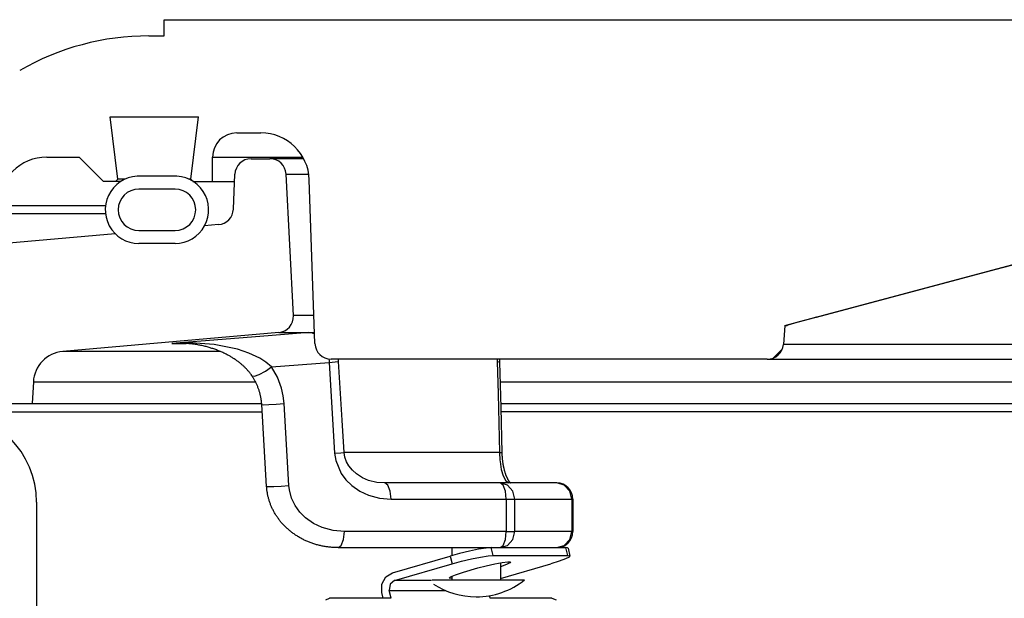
# Model space of a CAD drawing. Extents: x 1529 to 4201, y -422 to 622.
# Tile 379 of 460: x 3517.25 to 3521.05, y 502.15 to 504.39. Entities that reach past the tile are written whole.
import ezdxf

# ---------------------------------------------------------------- set-up
doc = ezdxf.new("R2010")
doc.units = 0
doc.header["$MEASUREMENT"] = 0
doc.layers.add('SPILL-BUCKET', color=1, linetype='CONTINUOUS')

msp = doc.modelspace()

# ---------------------------------------------------------------- linework, layer by layer
at = {"layer": 'SPILL-BUCKET', "linetype": 'Continuous'}
for p, q in [((3517.80581, 504.38936), (3521.99045, 504.38936)), ((3517.80581, 504.3269), (3517.80581, 504.38936)), ((3517.74732, 504.3269), (3517.80581, 504.3269)), ((3517.59726, 504.01462), (3517.93842, 504.01462)), ((3517.62684, 503.77369), (3517.59726, 504.01462)), ((3517.90884, 503.77369), (3517.93842, 504.01462)), ((3518.08687, 503.95216), (3518.17987, 503.95216)), ((3517.353, 503.85847), (3517.47791, 503.85847)), ((3517.5716, 503.76479), (3517.47791, 503.85847)), ((3517.99318, 503.85847), (3518.00038, 503.85847)), ((3517.99318, 503.76479), (3517.99318, 503.85847)), ((3518.00038, 503.85847), (3518.02194, 503.85847)), ((3518.02194, 503.85847), (3518.05782, 503.85847)), ((3518.05782, 503.85847), (3518.34214, 503.85847)), ((3517.62684, 503.77369), (3517.61794, 503.76479)), ((3517.6341, 503.77369), (3517.62684, 503.77369)), ((3517.65587, 503.77369), (3517.6341, 503.77369)), ((3517.83764, 503.78434), (3517.71902, 503.78434)), ((3517.90884, 503.77369), (3517.9008, 503.77369)), ((3517.91774, 503.76479), (3517.90884, 503.77369)), ((3518.38924, 503.13803), (3518.36713, 503.77133)), ((3517.63914, 503.76479), (3517.5716, 503.76479)), ((3517.84828, 503.73481), (3517.70838, 503.73481)), ((3517.91752, 503.76479), (3518.07841, 503.76479)), ((3520.20618, 503.2078), (3521.81869, 503.63987)), ((3521.01768, 503.42423), (3521.70745, 503.60841)), ((3517.70838, 503.57492), (3517.84828, 503.57492)), ((3517.84828, 503.52495), (3517.70838, 503.52495)), ((3520.32798, 503.2398), (3521.01768, 503.42423)), ((3520.32798, 503.2398), (3520.29001, 503.22957)), ((3520.20618, 503.2078), (3520.19979, 503.13477)), ((3520.20618, 503.2078), (3520.20831, 503.2078)), ((3520.20831, 503.2078), (3520.21471, 503.2078)), ((3520.21679, 503.20888), (3520.21471, 503.2078)), ((3520.21474, 503.20809), (3520.21471, 503.2078)), ((3520.23065, 503.21311), (3520.21679, 503.20888)), ((3520.25608, 503.22028), (3520.23065, 503.21311)), ((3520.29001, 503.22957), (3520.25608, 503.22028)), ((3520.20567, 503.13477), (3520.19979, 503.13477)), ((3520.22327, 503.13477), (3520.20567, 503.13477)), ((3520.25255, 503.13477), (3520.22327, 503.13477)), ((3520.2934, 503.13477), (3520.25255, 503.13477)), ((3520.34569, 503.13477), (3520.2934, 503.13477)), ((3520.40926, 503.13477), (3520.34569, 503.13477)), ((3520.4839, 503.13477), (3520.40926, 503.13477)), ((3520.56935, 503.13477), (3520.4839, 503.13477)), ((3520.66536, 503.13477), (3520.56935, 503.13477)), ((3520.77158, 503.13477), (3520.66536, 503.13477)), ((3520.8877, 503.13477), (3520.77158, 503.13477)), ((3521.01332, 503.13477), (3520.8877, 503.13477)), ((3521.14803, 503.13477), (3521.01332, 503.13477)), ((3520.19518, 503.11607), (3520.16171, 503.08261)), ((3520.13757, 503.07776), (3518.45166, 503.07776)), ((3520.13757, 503.07776), (3520.14355, 503.07776)), ((3520.14355, 503.07776), (3520.16146, 503.07776)), ((3520.16146, 503.07776), (3520.19124, 503.07776)), ((3520.19124, 503.07776), (3520.2328, 503.07776)), ((3520.2328, 503.07776), (3520.286, 503.07776)), ((3520.286, 503.07776), (3520.35066, 503.07776)), ((3520.35066, 503.07776), (3520.42659, 503.07776)), ((3520.42659, 503.07776), (3520.51352, 503.07776)), ((3520.51352, 503.07776), (3520.61118, 503.07776)), ((3520.61118, 503.07776), (3520.71924, 503.07776)), ((3520.71924, 503.07776), (3520.83736, 503.07776)), ((3520.83736, 503.07776), (3520.96515, 503.07776)), ((3520.96515, 503.07776), (3521.10219, 503.07776))]:
    msp.add_line(p, q, dxfattribs=at)
at = {"layer": 'SPILL-BUCKET', "color": 1, "linetype": 'Continuous'}
for p, q in [((3518.14195, 503.85223), (3518.21497, 503.85223)), ((3518.07365, 503.65712), (3518.07955, 503.7925)), ((3518.306, 503.24624), (3518.27734, 503.79304)), ((3518.01669, 503.59763), (3517.96245, 503.59288)), ((3517.61687, 503.56265), (3516.90836, 503.50066)), ((3518.24907, 503.18075), (3517.41433, 503.10772)), ((3517.30047, 502.98982), (3517.29608, 502.906)), ((3516.99387, 502.906), (3517.29608, 502.906)), ((3517.31285, 502.52501), (3517.31285, 502.09813))]:
    msp.add_line(p, q, dxfattribs=at)
at = {"layer": 'SPILL-BUCKET', "color": 7}
for p, q in [((3518.34548, 503.85223), (3518.21497, 503.85223)), ((3518.27734, 503.79304), (3518.3651, 503.79304)), ((3518.38544, 503.24624), (3518.306, 503.24624)), ((3518.24907, 503.18075), (3518.38775, 503.18075)), ((3518.02291, 503.10772), (3517.41431, 503.10772)), ((3517.30047, 502.98982), (3518.15928, 502.98982)), ((3517.29608, 502.906), (3518.18327, 502.906)), ((3516.96309, 502.87477), (3518.18511, 502.87477))]:
    msp.add_line(p, q, dxfattribs=at)
at = {"layer": 'SPILL-BUCKET', "color": 7, "linetype": 'Continuous'}
for p, q in [((3517.17216, 503.6711), (3517.57949, 503.6711)), ((3517.57933, 503.63987), (3517.17215, 503.63987)), ((3519.10475, 502.98982), (3530.30296, 502.98982)), ((3519.10684, 502.906), (3530.30735, 502.906)), ((3530.46329, 502.87477), (3519.10715, 502.87477))]:
    msp.add_line(p, q, dxfattribs=at)
at = {"layer": 'SPILL-BUCKET', "color": 8, "linetype": 'Continuous'}
for p, q in [((3518.20759, 503.16829), (3517.83622, 503.13855)), ((3518.36597, 503.18075), (3518.20759, 503.16829)), ((3518.36597, 503.18075), (3518.37854, 503.17934)), ((3518.37854, 503.17934), (3518.38793, 503.17534)), ((3517.83678, 503.13859), (3517.83622, 503.13855)), ((3517.83622, 503.13855), (3517.83664, 503.13858)), ((3517.83622, 503.13855), (3517.86199, 503.13855)), ((3517.83664, 503.13858), (3517.8686, 503.13854)), ((3517.90893, 503.14076), (3517.83678, 503.13859)), ((3517.86199, 503.13855), (3517.89178, 503.13855)), ((3517.87085, 503.13944), (3517.86865, 503.13946)), ((3517.87306, 503.13941), (3517.87085, 503.13944)), ((3517.87729, 503.1393), (3517.87306, 503.13941)), ((3517.88152, 503.13914), (3517.87729, 503.1393)), ((3517.88575, 503.13894), (3517.88152, 503.13914)), ((3517.88998, 503.13869), (3517.88575, 503.13894)), ((3517.8942, 503.1384), (3517.88998, 503.13869)), ((3517.89842, 503.13807), (3517.8942, 503.1384)), ((3517.90263, 503.1377), (3517.89842, 503.13807)), ((3517.90684, 503.13728), (3517.90263, 503.1377)), ((3517.91103, 503.13683), (3517.90684, 503.13728)), ((3517.99959, 503.13426), (3517.90893, 503.14076)), ((3517.91522, 503.13633), (3517.91103, 503.13683)), ((3517.91925, 503.13581), (3517.91522, 503.13633)), ((3517.9233, 503.13524), (3517.91925, 503.13581)), ((3517.92755, 503.13461), (3517.9233, 503.13524)), ((3517.93182, 503.13393), (3517.92755, 503.13461)), ((3517.936, 503.13322), (3517.93182, 503.13393)), ((3517.94018, 503.13246), (3517.936, 503.13322)), ((3517.94428, 503.13168), (3517.94018, 503.13246)), ((3517.94838, 503.13086), (3517.94428, 503.13168)), ((3517.9524, 503.13001), (3517.94838, 503.13086)), ((3517.95642, 503.12912), (3517.9524, 503.13001)), ((3517.96036, 503.12821), (3517.95642, 503.12912)), ((3517.96431, 503.12725), (3517.96036, 503.12821)), ((3517.96818, 503.12627), (3517.96431, 503.12725)), ((3517.97206, 503.12525), (3517.96818, 503.12627)), ((3517.97586, 503.1242), (3517.97206, 503.12525)), ((3517.97967, 503.12311), (3517.97586, 503.1242)), ((3517.98342, 503.122), (3517.97967, 503.12311)), ((3517.98717, 503.12085), (3517.98342, 503.122)), ((3518.08981, 503.116), (3517.99959, 503.13426)), ((3517.99086, 503.11968), (3517.98717, 503.12085)), ((3517.99455, 503.11846), (3517.99086, 503.11968)), ((3517.99818, 503.11722), (3517.99455, 503.11846)), ((3518.00182, 503.11595), (3517.99818, 503.11722)), ((3518.00541, 503.11465), (3518.00182, 503.11595)), ((3518.009, 503.11331), (3518.00541, 503.11465)), ((3518.01272, 503.11187), (3518.009, 503.11331)), ((3518.01644, 503.1104), (3518.01272, 503.11187)), ((3518.01994, 503.10897), (3518.01644, 503.1104)), ((3518.02343, 503.1075), (3518.01994, 503.10897)), ((3518.02684, 503.10604), (3518.02343, 503.1075)), ((3518.03024, 503.10453), (3518.02684, 503.10604)), ((3518.03355, 503.10302), (3518.03024, 503.10453)), ((3518.03687, 503.10147), (3518.03355, 503.10302)), ((3518.0401, 503.09992), (3518.03687, 503.10147)), ((3518.04333, 503.09833), (3518.0401, 503.09992)), ((3518.04648, 503.09673), (3518.04333, 503.09833)), ((3518.04962, 503.09511), (3518.04648, 503.09673)), ((3518.05268, 503.09348), (3518.04962, 503.09511)), ((3518.05575, 503.09181), (3518.05268, 503.09348)), ((3518.05839, 503.09034), (3518.05575, 503.09181)), ((3518.06102, 503.08884), (3518.05839, 503.09034)), ((3518.06356, 503.08737), (3518.06102, 503.08884)), ((3518.06609, 503.08586), (3518.06356, 503.08737)), ((3518.06901, 503.08409), (3518.06609, 503.08586)), ((3518.07193, 503.08228), (3518.06901, 503.08409)), ((3518.13352, 503.10138), (3518.08981, 503.116)), ((3518.17616, 503.08139), (3518.13352, 503.10138)), ((3518.07468, 503.08054), (3518.07193, 503.08228)), ((3518.07742, 503.07876), (3518.07468, 503.08054)), ((3518.08002, 503.07703), (3518.07742, 503.07876)), ((3518.08261, 503.07526), (3518.08002, 503.07703)), ((3518.08509, 503.07355), (3518.08261, 503.07526)), ((3518.08756, 503.07179), (3518.08509, 503.07355)), ((3518.08992, 503.07007), (3518.08756, 503.07179)), ((3518.09229, 503.06831), (3518.08992, 503.07007)), ((3518.09455, 503.06659), (3518.09229, 503.06831)), ((3518.09682, 503.06483), (3518.09455, 503.06659)), ((3518.09901, 503.06309), (3518.09682, 503.06483)), ((3518.1012, 503.06132), (3518.09901, 503.06309)), ((3518.10316, 503.05969), (3518.1012, 503.06132)), ((3518.10512, 503.05804), (3518.10316, 503.05969)), ((3518.107, 503.05643), (3518.10512, 503.05804)), ((3518.10887, 503.05478), (3518.107, 503.05643)), ((3518.111, 503.05288), (3518.10887, 503.05478)), ((3518.11313, 503.05094), (3518.111, 503.05288)), ((3518.11509, 503.04911), (3518.11313, 503.05094)), ((3518.11705, 503.04725), (3518.11509, 503.04911)), ((3518.11886, 503.04547), (3518.11705, 503.04725)), ((3518.12068, 503.04367), (3518.11886, 503.04547)), ((3518.19982, 503.06633), (3518.17616, 503.08139)), ((3518.19745, 503.03125), (3518.22147, 503.04788)), ((3518.22147, 503.04788), (3518.19982, 503.06633)), ((3518.22147, 503.04788), (3518.44407, 503.06529)), ((3518.24389, 503.00784), (3518.22147, 503.04788)), ((3518.44273, 503.0784), (3518.44355, 503.07222)), ((3518.44355, 503.07222), (3518.44407, 503.06529)), ((3518.44407, 503.06529), (3518.46742, 503.06712)), ((3518.44407, 503.06529), (3518.46524, 502.71461)), ((3518.46742, 503.06712), (3518.48066, 503.06856)), ((3518.48066, 503.06856), (3518.47973, 503.07755)), ((3518.49428, 502.84253), (3518.48066, 503.06856)), ((3519.09382, 503.07774), (3519.0939, 503.06856)), ((3519.0939, 503.06856), (3519.10053, 503.0678)), ((3519.0939, 503.06856), (3519.09704, 502.94391)), ((3519.10053, 503.0678), (3519.10282, 503.06686)), ((3519.10277, 503.07545), (3519.10275, 503.07335)), ((3519.10275, 503.07335), (3519.10275, 503.07126)), ((3519.10275, 503.07126), (3519.10277, 503.06915)), ((3519.10281, 503.07776), (3519.10277, 503.07545)), ((3519.10277, 503.06915), (3519.10281, 503.06704)), ((3519.10281, 503.06704), (3519.10282, 503.06695)), ((3519.10282, 503.06695), (3519.10282, 503.06686)), ((3519.10282, 503.06686), (3519.1072, 502.89151)), ((3518.12237, 503.04194), (3518.12068, 503.04367)), ((3518.12407, 503.04018), (3518.12237, 503.04194)), ((3518.12566, 503.03848), (3518.12407, 503.04018)), ((3518.12724, 503.03676), (3518.12566, 503.03848)), ((3518.12874, 503.03509), (3518.12724, 503.03676)), ((3518.13024, 503.03339), (3518.12874, 503.03509)), ((3518.13166, 503.03174), (3518.13024, 503.03339)), ((3518.13307, 503.03006), (3518.13166, 503.03174)), ((3518.13442, 503.02841), (3518.13307, 503.03006)), ((3518.13577, 503.02674), (3518.13442, 503.02841)), ((3518.13706, 503.0251), (3518.13577, 503.02674)), ((3518.13834, 503.02344), (3518.13706, 503.0251)), ((3518.13958, 503.02179), (3518.13834, 503.02344)), ((3518.14081, 503.02013), (3518.13958, 503.02179)), ((3518.14201, 503.01846), (3518.14081, 503.02013)), ((3518.1432, 503.01677), (3518.14201, 503.01846)), ((3518.14435, 503.01511), (3518.1432, 503.01677)), ((3518.14548, 503.01342), (3518.14435, 503.01511)), ((3518.1455, 503.01337), (3518.14548, 503.01342)), ((3518.14553, 503.01333), (3518.1455, 503.01337)), ((3518.14575, 503.01298), (3518.14553, 503.01332)), ((3518.14554, 503.01333), (3518.15479, 503.01183)), ((3518.14598, 503.01265), (3518.14575, 503.01298)), ((3518.14769, 503.01003), (3518.14598, 503.01265)), ((3518.14936, 503.00738), (3518.14769, 503.01003)), ((3518.15101, 503.00469), (3518.14936, 503.00738)), ((3518.15479, 503.01183), (3518.17347, 503.01828)), ((3518.17347, 503.01828), (3518.19745, 503.03125)), ((3518.25958, 502.96556), (3518.24389, 503.00784)), ((3518.15263, 503.00198), (3518.15101, 503.00469)), ((3518.1542, 502.99927), (3518.15263, 503.00198)), ((3518.15573, 502.99653), (3518.1542, 502.99927)), ((3518.15722, 502.99381), (3518.15573, 502.99653)), ((3518.15867, 502.99106), (3518.15722, 502.99381)), ((3518.16007, 502.98832), (3518.15867, 502.99106)), ((3518.16143, 502.98555), (3518.16007, 502.98832)), ((3518.16275, 502.98279), (3518.16143, 502.98555)), ((3518.16404, 502.98001), (3518.16275, 502.98279)), ((3518.16527, 502.97723), (3518.16404, 502.98001)), ((3518.16648, 502.97443), (3518.16527, 502.97723)), ((3518.16763, 502.97165), (3518.16648, 502.97443)), ((3518.16874, 502.96886), (3518.16763, 502.97165)), ((3518.16982, 502.96606), (3518.16874, 502.96886)), ((3518.17086, 502.96324), (3518.16982, 502.96606)), ((3518.17185, 502.9604), (3518.17086, 502.96324)), ((3518.17282, 502.95756), (3518.17185, 502.9604)), ((3518.17374, 502.95471), (3518.17282, 502.95756)), ((3518.17462, 502.95185), (3518.17374, 502.95471)), ((3518.17546, 502.94899), (3518.17462, 502.95185)), ((3518.17626, 502.94613), (3518.17546, 502.94899)), ((3518.17702, 502.94328), (3518.17626, 502.94613)), ((3518.17773, 502.94042), (3518.17702, 502.94328)), ((3518.17841, 502.93755), (3518.17773, 502.94042)), ((3518.17905, 502.93467), (3518.17841, 502.93755)), ((3518.17964, 502.9318), (3518.17905, 502.93467)), ((3518.1802, 502.92891), (3518.17964, 502.9318)), ((3518.2663, 502.9359), (3518.25958, 502.96556)), ((3518.26971, 502.90602), (3518.2663, 502.9359)), ((3519.09704, 502.94391), (3519.10275, 502.71788)), ((3518.18072, 502.92604), (3518.1802, 502.92891)), ((3518.1812, 502.92315), (3518.18072, 502.92604)), ((3518.18163, 502.92027), (3518.1812, 502.92315)), ((3518.18203, 502.91739), (3518.18163, 502.92027)), ((3518.18239, 502.9145), (3518.18203, 502.91739)), ((3518.18271, 502.91161), (3518.18239, 502.9145)), ((3518.18299, 502.90871), (3518.18271, 502.91161)), ((3518.18323, 502.90581), (3518.18299, 502.90871)), ((3518.18335, 502.90406), (3518.18323, 502.90581)), ((3518.18345, 502.90231), (3518.18335, 502.90406)), ((3518.18347, 502.90231), (3518.19087, 502.90203)), ((3518.19287, 502.74415), (3518.18348, 502.90231)), ((3518.19087, 502.90203), (3518.21124, 502.90268)), ((3518.21124, 502.90268), (3518.23976, 502.90413)), ((3518.23976, 502.90413), (3518.26971, 502.90602)), ((3518.28854, 502.58969), (3518.26971, 502.90602)), ((3519.1072, 502.89151), (3519.11159, 502.71617)), ((3518.5018, 502.71788), (3518.49428, 502.84253)), ((3518.20229, 502.58598), (3518.19287, 502.74415)), ((3518.46524, 502.71461), (3518.48854, 502.71644)), ((3518.46524, 502.71461), (3518.46945, 502.68635)), ((3518.48854, 502.71644), (3518.5018, 502.71788)), ((3518.57251, 502.71788), (3518.5018, 502.71788)), ((3518.50288, 502.7083), (3518.5018, 502.71788)), ((3518.50482, 502.69904), (3518.50288, 502.7083)), ((3518.65528, 502.71788), (3518.57251, 502.71788)), ((3518.74992, 502.71788), (3518.65528, 502.71788)), ((3518.85621, 502.71788), (3518.74992, 502.71788)), ((3518.97392, 502.71788), (3518.85621, 502.71788)), ((3519.10275, 502.71788), (3518.97392, 502.71788)), ((3519.10275, 502.71788), (3519.10436, 502.6872)), ((3519.10275, 502.71788), (3519.10932, 502.71711)), ((3519.10932, 502.71711), (3519.11159, 502.71617)), ((3519.1116, 502.71617), (3519.11163, 502.7149)), ((3519.11163, 502.7149), (3519.11166, 502.71362)), ((3519.11166, 502.71362), (3519.11174, 502.71141)), ((3519.11174, 502.71141), (3519.11184, 502.70921)), ((3519.11184, 502.70921), (3519.11195, 502.70702)), ((3519.11195, 502.70702), (3519.11207, 502.70484)), ((3519.11207, 502.70484), (3519.11221, 502.70266)), ((3519.11221, 502.70266), (3519.11236, 502.7005)), ((3518.46945, 502.68635), (3518.49028, 502.63642)), ((3518.51114, 502.68127), (3518.50482, 502.69904)), ((3518.51979, 502.66575), (3518.51114, 502.68127)), ((3518.53362, 502.64849), (3518.51979, 502.66575)), ((3519.10436, 502.6872), (3519.10483, 502.6824)), ((3519.10483, 502.6824), (3519.10951, 502.65188)), ((3519.11236, 502.7005), (3519.11252, 502.69834)), ((3519.11252, 502.69834), (3519.1127, 502.69619)), ((3519.1127, 502.69619), (3519.1129, 502.69404)), ((3519.1129, 502.69404), (3519.11311, 502.69191)), ((3519.11311, 502.69191), (3519.11333, 502.68976)), ((3519.11333, 502.68976), (3519.11357, 502.68764)), ((3519.11357, 502.68764), (3519.11382, 502.68551)), ((3519.11382, 502.68551), (3519.11409, 502.6834)), ((3519.11409, 502.6834), (3519.11436, 502.68135)), ((3519.11436, 502.68135), (3519.11465, 502.67932)), ((3519.11465, 502.67932), (3519.11496, 502.67721)), ((3519.11496, 502.67721), (3519.11528, 502.67513)), ((3519.11528, 502.67513), (3519.11562, 502.67306)), ((3519.11562, 502.67306), (3519.11597, 502.67102)), ((3519.11597, 502.67102), (3519.11632, 502.66901)), ((3519.11632, 502.66901), (3519.11669, 502.66702)), ((3519.11669, 502.66702), (3519.11707, 502.66508)), ((3519.11707, 502.66508), (3519.11745, 502.66316)), ((3518.49028, 502.63642), (3518.50894, 502.61121)), ((3518.5492, 502.63453), (3518.53362, 502.64849)), ((3518.57231, 502.61986), (3518.5492, 502.63453)), ((3519.10951, 502.65188), (3519.1166, 502.62649)), ((3519.11745, 502.66316), (3519.11785, 502.66125)), ((3519.11785, 502.66125), (3519.11826, 502.65936)), ((3519.11826, 502.65936), (3519.11869, 502.65746)), ((3519.11869, 502.65746), (3519.11913, 502.65559)), ((3519.11913, 502.65559), (3519.11958, 502.65372)), ((3519.11958, 502.65372), (3519.12004, 502.65189)), ((3519.12004, 502.65189), (3519.12051, 502.65007)), ((3519.12051, 502.65007), (3519.12099, 502.64827)), ((3519.12099, 502.64827), (3519.12148, 502.64649)), ((3519.12148, 502.64649), (3519.12198, 502.64474)), ((3519.12198, 502.64474), (3519.1225, 502.643)), ((3519.1225, 502.643), (3519.12302, 502.6413)), ((3519.12302, 502.6413), (3519.12355, 502.6396)), ((3519.12355, 502.6396), (3519.12409, 502.63795)), ((3519.12409, 502.63795), (3519.12464, 502.63631)), ((3519.12464, 502.63631), (3519.12519, 502.6347)), ((3519.12519, 502.6347), (3519.12575, 502.63311)), ((3519.12575, 502.63311), (3519.12632, 502.63156)), ((3519.12632, 502.63156), (3519.1269, 502.63003)), ((3519.1269, 502.63003), (3519.12748, 502.62853)), ((3519.12748, 502.62853), (3519.12806, 502.62706)), ((3519.12806, 502.62706), (3519.12865, 502.62562)), ((3518.25858, 502.5878), (3518.28854, 502.58969)), ((3518.29049, 502.57237), (3518.28854, 502.58969)), ((3518.50894, 502.61121), (3518.53115, 502.58959)), ((3518.53115, 502.58959), (3518.56198, 502.56827)), ((3518.59644, 502.60962), (3518.57231, 502.61986)), ((3518.62785, 502.60193), (3518.59644, 502.60962)), ((3518.65922, 502.5995), (3518.62785, 502.60193)), ((3519.10472, 502.5995), (3518.65922, 502.5995)), ((3518.67118, 502.59113), (3518.65922, 502.5995)), ((3518.67992, 502.56827), (3518.67118, 502.59113)), ((3519.32393, 502.5995), (3519.10472, 502.5995)), ((3519.11667, 502.59113), (3519.10472, 502.5995)), ((3519.13357, 502.59113), (3519.10472, 502.5995)), ((3519.1166, 502.62649), (3519.12669, 502.6072)), ((3519.12541, 502.56827), (3519.11667, 502.59113)), ((3519.12669, 502.6072), (3519.1394, 502.5995)), ((3519.12865, 502.62562), (3519.12925, 502.62422)), ((3519.12925, 502.62422), (3519.12984, 502.62285)), ((3519.12984, 502.62285), (3519.13044, 502.62151)), ((3519.13044, 502.62151), (3519.13104, 502.62021)), ((3519.13104, 502.62021), (3519.13164, 502.61894)), ((3519.13164, 502.61894), (3519.13224, 502.61771)), ((3519.13224, 502.61771), (3519.13284, 502.61651)), ((3519.13284, 502.61651), (3519.13343, 502.61536)), ((3519.13343, 502.61536), (3519.13402, 502.61424)), ((3519.15469, 502.56827), (3519.13357, 502.59113)), ((3519.13402, 502.61424), (3519.13461, 502.61317)), ((3519.13461, 502.61317), (3519.13519, 502.61213)), ((3519.13519, 502.61213), (3519.13576, 502.61114)), ((3519.13576, 502.61114), (3519.13632, 502.61019)), ((3519.13632, 502.61019), (3519.13688, 502.60928)), ((3519.13688, 502.60928), (3519.13742, 502.60841)), ((3519.13742, 502.60841), (3519.13795, 502.60759)), ((3519.13795, 502.60759), (3519.13847, 502.60681)), ((3519.13847, 502.60681), (3519.13897, 502.60607)), ((3519.13897, 502.60607), (3519.13948, 502.60536)), ((3519.13948, 502.60536), (3519.13998, 502.60467)), ((3519.13998, 502.60467), (3519.14047, 502.604)), ((3519.14047, 502.604), (3519.14096, 502.60338)), ((3519.14096, 502.60338), (3519.14143, 502.60278)), ((3519.14143, 502.60278), (3519.14188, 502.60223)), ((3519.14188, 502.60223), (3519.14231, 502.60172)), ((3519.14231, 502.60172), (3519.14273, 502.60124)), ((3519.14273, 502.60124), (3519.14313, 502.60079)), ((3519.14313, 502.60079), (3519.1435, 502.60039)), ((3519.1435, 502.60039), (3519.14386, 502.60002)), ((3519.14386, 502.60002), (3519.14419, 502.59968)), ((3519.14419, 502.59968), (3519.1444, 502.59948)), ((3519.35278, 502.59113), (3519.32393, 502.5995)), ((3519.3739, 502.56827), (3519.35278, 502.59113)), ((3518.20229, 502.58598), (3518.20969, 502.5857)), ((3518.20238, 502.58472), (3518.20231, 502.58598)), ((3518.20245, 502.58346), (3518.20238, 502.58472)), ((3518.20269, 502.58034), (3518.20245, 502.58346)), ((3518.20298, 502.57722), (3518.20269, 502.58034)), ((3518.20331, 502.57408), (3518.20298, 502.57722)), ((3518.20368, 502.57095), (3518.20331, 502.57408)), ((3518.2041, 502.56782), (3518.20368, 502.57095)), ((3518.20456, 502.5647), (3518.2041, 502.56782)), ((3518.20507, 502.56158), (3518.20456, 502.5647)), ((3518.20562, 502.55847), (3518.20507, 502.56158)), ((3518.20621, 502.55536), (3518.20562, 502.55847)), ((3518.20684, 502.55226), (3518.20621, 502.55536)), ((3518.20752, 502.54916), (3518.20684, 502.55226)), ((3518.20969, 502.5857), (3518.23005, 502.58635)), ((3518.23005, 502.58635), (3518.25858, 502.5878)), ((3518.29883, 502.54127), (3518.29049, 502.57237)), ((3518.56198, 502.56827), (3518.59657, 502.55222)), ((3518.59657, 502.55222), (3518.63868, 502.54091)), ((3518.68313, 502.53704), (3518.67992, 502.56827)), ((3519.12862, 502.53704), (3519.12541, 502.56827)), ((3519.16242, 502.53704), (3519.15469, 502.56827)), ((3519.38163, 502.53704), (3519.3739, 502.56827)), ((3518.20824, 502.54607), (3518.20752, 502.54916)), ((3518.20901, 502.54299), (3518.20824, 502.54607)), ((3518.20981, 502.53991), (3518.20901, 502.54299)), ((3518.21067, 502.53685), (3518.20981, 502.53991)), ((3518.21156, 502.53379), (3518.21067, 502.53685)), ((3518.21249, 502.53074), (3518.21156, 502.53379)), ((3518.21347, 502.52771), (3518.21249, 502.53074)), ((3518.21449, 502.52468), (3518.21347, 502.52771)), ((3518.21556, 502.52167), (3518.21449, 502.52468)), ((3518.21666, 502.51866), (3518.21556, 502.52167)), ((3518.21781, 502.51568), (3518.21666, 502.51866)), ((3518.219, 502.5127), (3518.21781, 502.51568)), ((3518.22023, 502.50974), (3518.219, 502.5127)), ((3518.3126, 502.5125), (3518.29883, 502.54127)), ((3518.33085, 502.48715), (3518.3126, 502.5125)), ((3518.63868, 502.54091), (3518.68313, 502.53704)), ((3518.68313, 502.53704), (3519.12862, 502.53704)), ((3519.12862, 502.53704), (3519.12862, 502.41213)), ((3519.12862, 502.53704), (3519.14888, 502.53704)), ((3519.14888, 502.53704), (3519.16242, 502.53704)), ((3519.16242, 502.41213), (3519.16242, 502.53704)), ((3519.16242, 502.53704), (3519.38163, 502.53704)), ((3519.38163, 502.53704), (3519.38163, 502.41213)), ((3519.38163, 502.53704), (3519.38519, 502.53704)), ((3519.38519, 502.53704), (3519.38639, 502.53704)), ((3519.38639, 502.53704), (3519.38639, 502.41213)), ((3518.22149, 502.5068), (3518.22023, 502.50974)), ((3518.2228, 502.50389), (3518.22149, 502.5068)), ((3518.22415, 502.50097), (3518.2228, 502.50389)), ((3518.22554, 502.49808), (3518.22415, 502.50097)), ((3518.22699, 502.49518), (3518.22554, 502.49808)), ((3518.22847, 502.49229), (3518.22699, 502.49518)), ((3518.23001, 502.48941), (3518.22847, 502.49229)), ((3518.23157, 502.48656), (3518.23001, 502.48941)), ((3518.23319, 502.48371), (3518.23157, 502.48656)), ((3518.23484, 502.48089), (3518.23319, 502.48371)), ((3518.23653, 502.47808), (3518.23484, 502.48089)), ((3518.23826, 502.4753), (3518.23653, 502.47808)), ((3518.24003, 502.47254), (3518.23826, 502.4753)), ((3518.35269, 502.46533), (3518.33085, 502.48715)), ((3518.24183, 502.46981), (3518.24003, 502.47254)), ((3518.24369, 502.46706), (3518.24183, 502.46981)), ((3518.24559, 502.46435), (3518.24369, 502.46706)), ((3518.24753, 502.46166), (3518.24559, 502.46435)), ((3518.2495, 502.45899), (3518.24753, 502.46166)), ((3518.25151, 502.45634), (3518.2495, 502.45899)), ((3518.25356, 502.45372), (3518.25151, 502.45634)), ((3518.25565, 502.45112), (3518.25356, 502.45372)), ((3518.25778, 502.44855), (3518.25565, 502.45112)), ((3518.25995, 502.44599), (3518.25778, 502.44855)), ((3518.26215, 502.44345), (3518.25995, 502.44599)), ((3518.26437, 502.44098), (3518.26215, 502.44345)), ((3518.26662, 502.43853), (3518.26437, 502.44098)), ((3518.26893, 502.43607), (3518.26662, 502.43853)), ((3518.38357, 502.4435), (3518.35269, 502.46533)), ((3518.41645, 502.42784), (3518.38357, 502.4435)), ((3518.27128, 502.43365), (3518.26893, 502.43607)), ((3518.27367, 502.43125), (3518.27128, 502.43365)), ((3518.27609, 502.42887), (3518.27367, 502.43125)), ((3518.27857, 502.42651), (3518.27609, 502.42887)), ((3518.28107, 502.42418), (3518.27857, 502.42651)), ((3518.28362, 502.42187), (3518.28107, 502.42418)), ((3518.2862, 502.4196), (3518.28362, 502.42187)), ((3518.28882, 502.41734), (3518.2862, 502.4196)), ((3518.29147, 502.41512), (3518.28882, 502.41734)), ((3518.29417, 502.41292), (3518.29147, 502.41512)), ((3518.29689, 502.41076), (3518.29417, 502.41292)), ((3518.29965, 502.40863), (3518.29689, 502.41076)), ((3518.30243, 502.40653), (3518.29965, 502.40863)), ((3518.30525, 502.40446), (3518.30243, 502.40653)), ((3518.3081, 502.40243), (3518.30525, 502.40446)), ((3518.31098, 502.40043), (3518.3081, 502.40243)), ((3518.31389, 502.39847), (3518.31098, 502.40043)), ((3518.31682, 502.39654), (3518.31389, 502.39847)), ((3518.45973, 502.41592), (3518.41645, 502.42784)), ((3518.50301, 502.41213), (3518.45973, 502.41592)), ((3518.4998, 502.3809), (3518.50301, 502.41213)), ((3519.12862, 502.41213), (3518.50301, 502.41213)), ((3519.12541, 502.3809), (3519.12862, 502.41213)), ((3519.12862, 502.41213), (3519.14888, 502.41213)), ((3519.14888, 502.41213), (3519.16242, 502.41213)), ((3519.15469, 502.3809), (3519.16242, 502.41213)), ((3519.38163, 502.41213), (3519.16242, 502.41213)), ((3519.3739, 502.3809), (3519.38163, 502.41213)), ((3519.38163, 502.41213), (3519.38519, 502.41213)), ((3519.38519, 502.41213), (3519.38639, 502.41213)), ((3518.31977, 502.39465), (3518.31682, 502.39654)), ((3518.32277, 502.39279), (3518.31977, 502.39465)), ((3518.3258, 502.39096), (3518.32277, 502.39279)), ((3518.32886, 502.38917), (3518.3258, 502.39096)), ((3518.33194, 502.38741), (3518.32886, 502.38917)), ((3518.33506, 502.38569), (3518.33194, 502.38741)), ((3518.33821, 502.384), (3518.33506, 502.38569)), ((3518.34139, 502.38234), (3518.33821, 502.384)), ((3518.34459, 502.38073), (3518.34139, 502.38234)), ((3518.34783, 502.37915), (3518.34459, 502.38073)), ((3518.35109, 502.37761), (3518.34783, 502.37915)), ((3518.35438, 502.3761), (3518.35109, 502.37761)), ((3518.35768, 502.37463), (3518.35438, 502.3761)), ((3518.36102, 502.3732), (3518.35768, 502.37463)), ((3518.36438, 502.37182), (3518.36102, 502.3732)), ((3518.36776, 502.37047), (3518.36438, 502.37182)), ((3518.37116, 502.36916), (3518.36776, 502.37047)), ((3518.37458, 502.36789), (3518.37116, 502.36916)), ((3518.37802, 502.36666), (3518.37458, 502.36789)), ((3518.38148, 502.36547), (3518.37802, 502.36666)), ((3518.38496, 502.36433), (3518.38148, 502.36547)), ((3518.38849, 502.36322), (3518.38496, 502.36433)), ((3518.39203, 502.36215), (3518.38849, 502.36322)), ((3518.39558, 502.36112), (3518.39203, 502.36215)), ((3518.39914, 502.36015), (3518.39558, 502.36112)), ((3518.40271, 502.35921), (3518.39914, 502.36015)), ((3518.49105, 502.35804), (3518.4998, 502.3809)), ((3519.11667, 502.35804), (3519.12541, 502.3809)), ((3519.13357, 502.35804), (3519.15469, 502.3809)), ((3519.35278, 502.35804), (3519.3739, 502.3809)), ((3518.4063, 502.35831), (3518.40271, 502.35921)), ((3518.4099, 502.35747), (3518.4063, 502.35831)), ((3518.41351, 502.35666), (3518.4099, 502.35747)), ((3518.41714, 502.35589), (3518.41351, 502.35666)), ((3518.42078, 502.35518), (3518.41714, 502.35589)), ((3518.42443, 502.3545), (3518.42078, 502.35518)), ((3518.4281, 502.35387), (3518.42443, 502.3545)), ((3518.43179, 502.35328), (3518.4281, 502.35387)), ((3518.43548, 502.35273), (3518.43179, 502.35328)), ((3518.43919, 502.35223), (3518.43548, 502.35273)), ((3518.44291, 502.35177), (3518.43919, 502.35223)), ((3518.44662, 502.35136), (3518.44291, 502.35177)), ((3518.45033, 502.351), (3518.44662, 502.35136)), ((3518.45404, 502.35068), (3518.45033, 502.351)), ((3518.45776, 502.3504), (3518.45404, 502.35068)), ((3518.4615, 502.35017), (3518.45776, 502.3504)), ((3518.46525, 502.34998), (3518.4615, 502.35017)), ((3518.46901, 502.34983), (3518.46525, 502.34998)), ((3518.47278, 502.34974), (3518.46901, 502.34983)), ((3518.4752, 502.34971), (3518.47278, 502.34974)), ((3518.47763, 502.3497), (3518.4752, 502.34971)), ((3518.47911, 502.34967), (3518.49105, 502.35804)), ((3518.47911, 502.34967), (3519.07091, 502.34967)), ((3518.94843, 502.32733), (3518.91164, 502.31734)), ((3518.91893, 502.31943), (3518.91893, 502.34967)), ((3518.98629, 502.33634), (3518.94843, 502.32733)), ((3519.02153, 502.3435), (3518.98629, 502.33634)), ((3519.05069, 502.34809), (3519.02153, 502.3435)), ((3519.07091, 502.34967), (3519.05069, 502.34809)), ((3519.07838, 502.31951), (3519.07091, 502.34967)), ((3519.07091, 502.34967), (3519.35773, 502.34967)), ((3519.10472, 502.34967), (3519.13357, 502.35804)), ((3519.10472, 502.34967), (3519.11667, 502.35804)), ((3519.10472, 502.34967), (3519.32393, 502.34967)), ((3519.32393, 502.34967), (3519.35278, 502.35804)), ((3519.36476, 502.34909), (3519.35773, 502.34967)), ((3519.35773, 502.34967), (3519.3652, 502.31951)), ((3519.36751, 502.34736), (3519.36476, 502.34909)), ((3519.36751, 502.34736), (3519.37498, 502.31719)), ((3518.68869, 502.25268), (3518.91164, 502.31734)), ((3518.69683, 502.22271), (3518.9191, 502.28718)), ((3518.91164, 502.31734), (3518.9191, 502.28718)), ((3518.9191, 502.28718), (3518.95589, 502.29717)), ((3518.95589, 502.29717), (3518.99376, 502.30618)), ((3518.99376, 502.30618), (3519.02899, 502.31333)), ((3519.02899, 502.31333), (3519.05815, 502.31792)), ((3519.05126, 502.27975), (3519.08423, 502.28731)), ((3519.05815, 502.31792), (3519.07838, 502.31951)), ((3519.07838, 502.31951), (3519.3652, 502.31951)), ((3519.08423, 502.28731), (3519.11323, 502.29268)), ((3519.1058, 502.29146), (3519.1058, 502.22476)), ((3519.1058, 502.23041), (3519.30153, 502.28718)), ((3519.12945, 502.28392), (3519.1058, 502.27566)), ((3519.11323, 502.29268), (3519.13434, 502.29515)), ((3519.14304, 502.29045), (3519.12945, 502.28392)), ((3519.13434, 502.29515), (3519.14474, 502.29437)), ((3519.14474, 502.29437), (3519.14304, 502.29045)), ((3519.33364, 502.29717), (3519.30153, 502.28718)), ((3519.35792, 502.30618), (3519.33364, 502.29717)), ((3519.37201, 502.31333), (3519.35792, 502.30618)), ((3519.3652, 502.31951), (3519.37451, 502.31792)), ((3519.37451, 502.31792), (3519.37201, 502.31333)), ((3518.66282, 502.23652), (3518.68869, 502.25268)), ((3518.93227, 502.24505), (3518.96299, 502.25485)), ((3518.96299, 502.25485), (3519.01873, 502.27101)), ((3519.01873, 502.27101), (3519.05126, 502.27975)), ((3518.64789, 502.20852), (3518.66282, 502.23652)), ((3518.64789, 502.17619), (3518.64789, 502.20852)), ((3518.67931, 502.20816), (3518.67642, 502.18446)), ((3518.69683, 502.22271), (3518.67931, 502.20816)), ((3518.8396, 502.22271), (3518.69683, 502.22271)), ((3518.84235, 502.22476), (3518.86961, 502.22476)), ((3518.86961, 502.22476), (3518.90727, 502.22476)), ((3518.90727, 502.22476), (3518.9526, 502.22476)), ((3518.90818, 502.23185), (3518.9129, 502.23692)), ((3518.91892, 502.2307), (3518.90818, 502.23185)), ((3518.9129, 502.23692), (3518.93227, 502.24505)), ((3518.91893, 502.22476), (3518.91893, 502.23983)), ((3518.9526, 502.22476), (3519.00227, 502.22476)), ((3519.00227, 502.22476), (3519.05269, 502.22476)), ((3519.05269, 502.22476), (3519.10016, 502.22476)), ((3519.10016, 502.22476), (3519.14124, 502.22476)), ((3519.14124, 502.22476), (3519.17292, 502.22476)), ((3519.17292, 502.22476), (3519.19291, 502.22476)), ((3519.19291, 502.22476), (3519.19974, 502.22476)), ((3518.65331, 502.1543), (3518.64789, 502.17619)), ((3518.68389, 502.1543), (3518.67642, 502.18446)), ((3518.67642, 502.18446), (3518.89268, 502.18446)), ((3518.43157, 502.14839), (3518.44488, 502.1543)), ((3518.68389, 502.1543), (3518.44488, 502.1543)), ((3519.06631, 502.1543), (3519.06386, 502.16421)), ((3519.30533, 502.1543), (3519.06631, 502.1543)), ((3519.30533, 502.1543), (3519.32156, 502.14839))]:
    msp.add_line(p, q, dxfattribs=at)
at = {"layer": 'SPILL-BUCKET', "linetype": 'Continuous'}
for centre, radius, start, end in [((3517.74732, 503.32759), 0.99932, 90, 120), ((3518.08687, 503.85847), 0.09369, 90, 180), ((3518.17987, 503.76479), 0.18737, 2, 90), ((3517.353, 503.6711), 0.18737, 90, 180), ((3517.70838, 503.65486), 0.12991, 85.29948, 270), ((3517.84828, 503.65486), 0.12991, 270, 94.70052), ((3517.70838, 503.65486), 0.07995, 90, 270), ((3517.84828, 503.65486), 0.07995, 270, 90), ((3518.45166, 503.14022), 0.06246, 182, 270), ((3520.13757, 503.14022), 0.06246, 270, 355)]:
    msp.add_arc(centre, radius, start, end, dxfattribs=at)
at = {"layer": 'SPILL-BUCKET', "color": 1, "linetype": 'Continuous'}
for centre, radius, start, end in [((3518.14195, 503.78977), 0.06246, 90, 177.5), ((3518.21497, 503.78977), 0.06246, 3, 90), ((3518.01125, 503.65985), 0.06246, 275, 357.5), ((3518.24363, 503.24298), 0.06246, 275, 3), ((3517.42521, 502.98329), 0.12491, 95, 177), ((3516.96309, 502.52501), 0.34976, 0, 90)]:
    msp.add_arc(centre, radius, start, end, dxfattribs=at)
at = {"layer": 'SPILL-BUCKET', "color": 8, "linetype": 'Continuous'}
for centre, radius, start, end in [((3519.32393, 502.53704), 0.06246, 0, 90), ((3519.32393, 502.41213), 0.06246, 270, 0), ((3519.01236, 502.46253), 0.30273, 236.84279, 269.99984), ((3519.01236, 502.46253), 0.30273, 269.99984, 308.23945)]:
    msp.add_arc(centre, radius, start, end, dxfattribs=at)

doc.saveas('drawing.dxf')
